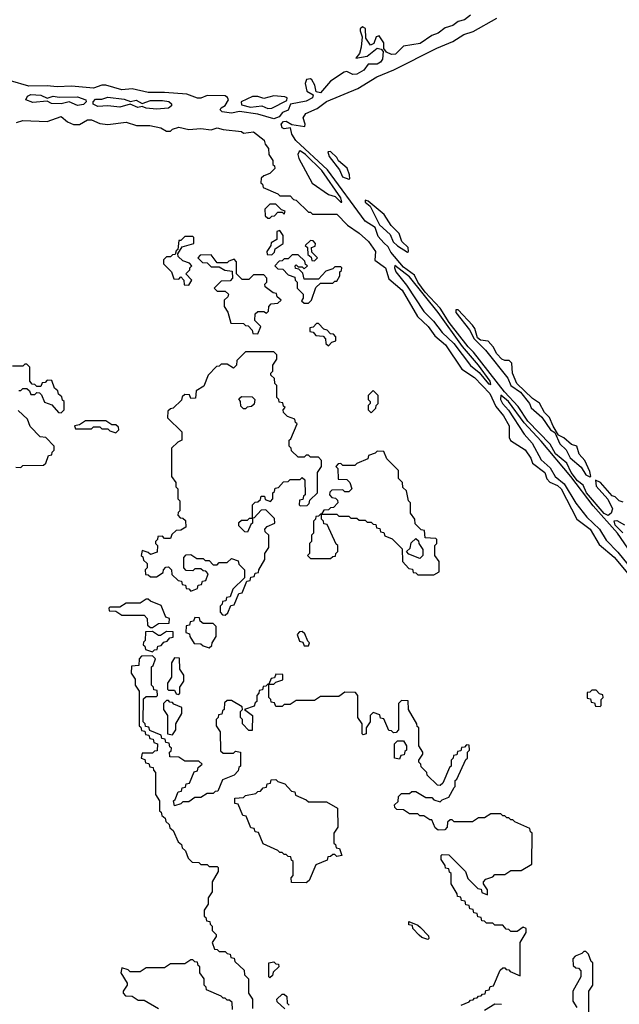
# Model space of a CAD drawing. Extents: x 2889633 to 3052318, y 540750 to 918690.
# Tile 335 of 656: x 2935410 to 2938370, y 767880 to 772740. Entities that reach past the tile are written whole.
import ezdxf

# ---------------------------------------------------------------- set-up
doc = ezdxf.new("R2010")
doc.units = 0

msp = doc.modelspace()

# ---------------------------------------------------------------- linework, layer by layer
at = {"layer": '0CON02XD'}
for points in [[(2937635, 772761.9), (2937605, 772738.9), (2937575, 772730.5), (2937548.7, 772711.3), (2937509.7, 772700.3), (2937475, 772673.1), (2937445, 772661.9), (2937387.7, 772622.3), (2937305, 772609.4), (2937265, 772570.6), (2937245, 772568.6), (2937220.5, 772580.5), (2937208.3, 772598.3), (2937207.5, 772625), (2937185, 772660), (2937170, 772655), (2937158.3, 772621.7), (2937142.5, 772615), (2937118.3, 772648.3), (2937116.6, 772696.6), (2937102.5, 772705), (2937091.2, 772695), (2937090, 772685), (2937100, 772655), (2937096.4, 772603.6), (2937087, 772573), (2937070, 772550), (2937125, 772560), (2937175, 772598.8), (2937193.9, 772593.9), (2937203.6, 772583.6), (2937200.6, 772545), (2937190.4, 772529.6), (2937175, 772521.1), (2937130.3, 772519.7), (2937109.1, 772490.9), (2937075, 772470.9), (2937055, 772468.9), (2937025, 772483.8), (2937011.7, 772481.7), (2936945, 772436.7), (2936895, 772379.2), (2936874.2, 772384.2), (2936867.6, 772417.6), (2936852.7, 772442.7), (2936845, 772448.8), (2936825.8, 772444.2), (2936820, 772425), (2936827.6, 772387.6), (2936858.3, 772368.3), (2936856, 772355), (2936825, 772338.1), (2936746.4, 772323.6), (2936735, 772294), (2936708, 772282), (2936690.3, 772259.7), (2936665, 772250.5), (2936585, 772273.1), (2936495, 772286.2), (2936455, 772277.9), (2936410, 772285), (2936400, 772295), (2936403.8, 772305), (2936425, 772316.2), (2936440, 772345), (2936436.4, 772356.4), (2936423.6, 772363.6), (2936335, 772366.2), (2936305, 772352.5), (2936287, 772353), (2936235, 772372), (2936125, 772380.8), (2936045, 772380), (2935965, 772398), (2935914.3, 772394.3), (2935835, 772416.2), (2935815, 772416.2), (2935775, 772402), (2935665, 772412), (2935595, 772408), (2935545.7, 772414.3), (2935455, 772411.2), (2935365, 772438.8)], [(2938389.3, 770359.3), (2938370, 770365), (2938350, 770385), (2938335, 770390), (2938277.5, 770455), (2938253, 770467), (2938255, 770437.5), (2938313, 770373), (2938336.2, 770325), (2938329.2, 770305), (2938315, 770292.5), (2938295, 770303.1), (2938208.2, 770405), (2938192.1, 770442.1), (2938164.3, 770464.3), (2938132.5, 770505), (2938111.2, 770551.2), (2938055, 770596.9), (2938028, 770645), (2937918.7, 770758.7), (2937870.8, 770830.8), (2937802.9, 770902.9), (2937649.6, 771099.6), (2937623.5, 771125), (2937530, 771245), (2937485.5, 771315.5), (2937411.8, 771395), (2937374.7, 771444.7), (2937359.4, 771479.4), (2937305, 771517.8), (2937242.7, 771592.7), (2937229.3, 771619.3), (2937208.1, 771638.1), (2937179.5, 771669.5), (2937164.2, 771714.2), (2937115, 771745.7), (2936929.3, 771999.3), (2936773.5, 772143.5), (2936754.2, 772175), (2936746.7, 772206.7), (2936715, 772200.8), (2936705, 772206.7), (2936701.4, 772225), (2936711.9, 772238.1), (2936725, 772239.2), (2936753, 772223), (2936817, 772213), (2936820, 772225), (2936808.8, 772255), (2936823.2, 772276.8), (2936877.8, 772302.2), (2936924.6, 772335.4), (2937078.9, 772401.1), (2937172.7, 772457.3), (2937257.3, 772492.7), (2937469.8, 772600.2), (2937547.4, 772632.6), (2937603, 772667), (2937649.1, 772680.9), (2937765, 772746.9)], [(2935695, 772316.4), (2935655, 772334.2), (2935615, 772324.4), (2935566.8, 772326.8), (2935545, 772337.5), (2935475, 772331.5), (2935440, 772345), (2935447.9, 772362.1), (2935465, 772370.6), (2935515, 772366.7), (2935545, 772352.5), (2935575, 772362.9), (2935605, 772357.5), (2935695, 772358.9), (2935736.2, 772345), (2935738, 772335), (2935725, 772320.6), (2935695, 772316.4)], [(2936085, 772298.2), (2936033.6, 772303.6), (2936015, 772311.2), (2935994, 772306), (2935955, 772323.8), (2935905, 772308.5), (2935845, 772314.5), (2935795, 772311.1), (2935773.5, 772323.5), (2935772, 772335), (2935785, 772347.1), (2935815, 772347.8), (2935845, 772357.5), (2935925, 772347.8), (2935956.4, 772336.4), (2935985, 772342.5), (2936015, 772326), (2936055, 772341.1), (2936115, 772341.9), (2936145.6, 772335.6), (2936160, 772325), (2936160, 772315), (2936145, 772302.9), (2936085, 772298.2)], [(2936635, 772301.4), (2936655, 772303.3), (2936729.3, 772340.7), (2936730, 772355), (2936719.3, 772359.3), (2936665, 772363.8), (2936615, 772351.2), (2936585, 772360.8), (2936559.3, 772360.7), (2936502.5, 772335), (2936505, 772320), (2936548.8, 772308.8), (2936605, 772314.3), (2936635, 772301.4)], [(2935395, 772232.5), (2935425, 772242.5), (2935545, 772236.7), (2935615, 772262.5), (2935646.4, 772236.4), (2935675, 772222.5), (2935705, 772223.3), (2935745, 772246.2), (2935765, 772246.2), (2935805, 772227.5), (2935845, 772222.5), (2935935, 772233.8), (2935987, 772217), (2936053, 772217), (2936106.4, 772206.4), (2936135, 772190), (2936155, 772190), (2936165, 772200), (2936195, 772210), (2936245, 772197.5), (2936305, 772203.3), (2936355, 772196.7), (2936385, 772206), (2936415, 772198.8), (2936505, 772187.5), (2936515, 772180), (2936565, 772186.2), (2936617.5, 772145), (2936622.5, 772125), (2936637.5, 772105), (2936640, 772075), (2936660, 772045), (2936660, 772025), (2936668.3, 772018.3), (2936670, 772005), (2936645, 771980), (2936615, 771970), (2936601.7, 771958.3), (2936600, 771935), (2936608.3, 771928.3), (2936611.7, 771911.7), (2936685, 771880), (2936695, 771870), (2936745, 771870), (2936761.7, 771851.7), (2936775, 771850), (2936835, 771790), (2936845, 771790), (2936855, 771780), (2936975, 771780), (2937027.5, 771725), (2937085, 771686.2), (2937131.2, 771645), (2937166, 771595), (2937163, 771553), (2937215.8, 771515.8), (2937231.7, 771461.7), (2937298, 771405), (2937374.2, 771274.2), (2937425.7, 771225.7), (2937458.8, 771178.8), (2937511.2, 771135), (2937592.5, 771015), (2937655, 770973.8), (2937731.2, 770895), (2937760.3, 770830.3), (2937798, 770785), (2937826.2, 770735), (2937827, 770677), (2937833.6, 770663.6), (2937905, 770617.5), (2937932.5, 770575), (2937940.7, 770550.7), (2938002.5, 770505), (2938013, 770473), (2938026.7, 770456.7), (2938065, 770440), (2938083.3, 770425), (2938160, 770275), (2938226.7, 770225), (2938270, 770150), (2938345, 770086.7), (2938477.3, 769927.3)], [(2937000, 771840), (2936995, 771860), (2936902, 771995), (2936821.2, 772075), (2936795, 772092.5), (2936790, 772090), (2936783.8, 772075), (2936787.5, 772055), (2936853.6, 771933.6), (2936935, 771877.5), (2936967, 771867), (2936995, 771840), (2937000, 771840)], [(2937035, 771952.5), (2937040, 771955), (2937037.5, 771975), (2937026.4, 772006.4), (2936983.3, 772043.3), (2936975, 772060), (2936945, 772090), (2936931.7, 772088.3), (2936937.5, 772065), (2936988.3, 771998.3), (2937003.3, 771965), (2937035, 771952.5)], [(2936645, 771760), (2936655, 771770), (2936668.3, 771771.7), (2936685, 771790), (2936705, 771790), (2936715, 771780), (2936720, 771795), (2936701.7, 771801.7), (2936675, 771830), (2936645, 771830), (2936620, 771805), (2936621.7, 771771.7), (2936635, 771760), (2936645, 771760)], [(2937325, 771592.5), (2937330, 771595), (2937327.5, 771615), (2937296.2, 771645), (2937282.5, 771685), (2937243.6, 771723.6), (2937208.8, 771778.8), (2937130, 771845), (2937115, 771850), (2937115, 771840), (2937140, 771820), (2937187, 771727), (2937239.4, 771679.4), (2937254.2, 771644.2), (2937275, 771624), (2937325, 771592.5)], [(2936655, 771580), (2936668.3, 771591.7), (2936671.7, 771608.3), (2936710, 771635), (2936710, 771675), (2936695, 771700), (2936680, 771695), (2936680, 771655), (2936651.7, 771638.3), (2936650, 771625), (2936630, 771595), (2936631.7, 771581.7), (2936655, 771580)], [(2936245, 771430), (2936260, 771455), (2936230, 771485), (2936250, 771505), (2936250, 771515), (2936260, 771525), (2936248.3, 771538.3), (2936215, 771550), (2936191.7, 771571.7), (2936190, 771585), (2936211.7, 771618.3), (2936270, 771635), (2936270, 771665), (2936265, 771670), (2936225, 771670), (2936205, 771650), (2936195, 771650), (2936190, 771605), (2936181.7, 771598.3), (2936178.3, 771581.7), (2936165, 771580), (2936155, 771570), (2936135, 771570), (2936120, 771555), (2936120, 771535), (2936160, 771495), (2936171.7, 771461.7), (2936195, 771460), (2936205, 771470), (2936220, 771455), (2936221.7, 771431.7), (2936245, 771430)], [(2936865, 771550), (2936880, 771565), (2936851.7, 771591.7), (2936850, 771615), (2936868.3, 771621.7), (2936870, 771635), (2936858.3, 771648.3), (2936845, 771650), (2936820, 771625), (2936830, 771615), (2936831.7, 771581.7), (2936848.3, 771568.3), (2936851.7, 771551.7), (2936865, 771550)], [(2936585, 771190), (2936600, 771225), (2936570, 771255), (2936571.7, 771288.3), (2936585, 771300), (2936615, 771300), (2936628.3, 771291.7), (2936638.3, 771301.7), (2936640, 771325), (2936651.7, 771338.3), (2936685, 771340), (2936700, 771355), (2936681.7, 771371.7), (2936678.3, 771388.3), (2936661.7, 771391.7), (2936621.7, 771421.7), (2936620, 771435), (2936630, 771445), (2936630, 771465), (2936615, 771480), (2936565, 771480), (2936541.7, 771458.3), (2936508.3, 771458.3), (2936480, 771485), (2936480, 771545), (2936468.3, 771558.3), (2936441.7, 771548.3), (2936435, 771540), (2936385, 771540), (2936355, 771580), (2936301.7, 771578.3), (2936290, 771565), (2936311.7, 771541.7), (2936335, 771540), (2936355, 771520), (2936395, 771520), (2936423, 771503), (2936458.3, 771498.3), (2936460, 771465), (2936448.3, 771451.7), (2936405, 771450), (2936370, 771415), (2936385, 771400), (2936425, 771400), (2936440, 771385), (2936438.3, 771371.7), (2936420, 771355), (2936420, 771325), (2936437, 771297), (2936451.7, 771241.7), (2936515, 771240), (2936525, 771230), (2936538.3, 771228.3), (2936558.3, 771208.3), (2936561.7, 771191.7), (2936585, 771190)], [(2936835, 771340), (2936850, 771355), (2936871.7, 771418.3), (2936895, 771440), (2936955, 771440), (2936965, 771450), (2936975, 771450), (2936990, 771475), (2936990, 771495), (2936998.3, 771501.7), (2937000, 771515), (2936995, 771520), (2936965, 771520), (2936955, 771510), (2936921.7, 771498.3), (2936885, 771460), (2936815, 771460), (2936808.3, 771488.3), (2936788.3, 771508.3), (2936771.7, 771511.7), (2936770, 771525), (2936775, 771530), (2936785, 771520), (2936805, 771520), (2936815, 771510), (2936830, 771525), (2936821.7, 771531.7), (2936818.3, 771548.3), (2936785, 771580), (2936755, 771580), (2936735, 771560), (2936715, 771560), (2936705, 771550), (2936691.7, 771548.3), (2936670, 771525), (2936685, 771510), (2936708.3, 771508.3), (2936735, 771480), (2936768.3, 771468.3), (2936770, 771455), (2936780, 771445), (2936780, 771415), (2936810, 771385), (2936810, 771365), (2936801.7, 771351.7), (2936815, 771340), (2936835, 771340)], [(2937735, 770940), (2937732.5, 770955), (2937675.7, 771035), (2937596.6, 771126.6), (2937475.6, 771295), (2937335, 771471.2), (2937262.5, 771527.5), (2937260, 771515), (2937266.7, 771495), (2937319.1, 771429.1), (2937405, 771300), (2937452.7, 771252.7), (2937495, 771196.7), (2937552.5, 771142.5), (2937635, 771033.3), (2937678, 770998), (2937725, 770943.3), (2937735, 770940)], [(2938225, 770483.3), (2938230, 770485), (2938225, 770510), (2938200, 770565), (2938172.5, 770595), (2938160, 770635), (2938133.9, 770643.9), (2938096.1, 770676.1), (2938070, 770690), (2938043, 770733), (2938026.1, 770776.1), (2938001.2, 770801.2), (2937976.4, 770846.4), (2937940.7, 770870.7), (2937864.1, 770944.1), (2937842.5, 770995), (2937840, 771045), (2937827, 771057), (2937805, 771057.5), (2937790, 771065), (2937765, 771090), (2937747.5, 771125), (2937723, 771153), (2937685, 771158.8), (2937669.3, 771169.3), (2937656.7, 771215), (2937645, 771232.5), (2937575, 771307.5), (2937562.5, 771307.5), (2937563.3, 771295), (2937629.7, 771209.7), (2937654, 771165), (2937709.4, 771109.4), (2937820, 770970), (2937834.5, 770934.5), (2937882, 770902), (2937926.2, 770846.2), (2937934.4, 770824.4), (2937988, 770778), (2938030, 770715), (2938051.7, 770701.7), (2938076.4, 770646.4), (2938107.5, 770617.5), (2938127, 770577), (2938182, 770532), (2938205, 770493.3), (2938225, 770483.3)], [(2936935, 771130), (2936951.7, 771148.3), (2936970, 771155), (2936970, 771175), (2936958.3, 771188.3), (2936945, 771190), (2936928.3, 771208.3), (2936911.7, 771211.7), (2936885, 771240), (2936875, 771240), (2936858.3, 771221.7), (2936841.7, 771218.3), (2936841.7, 771201.7), (2936858.3, 771198.3), (2936871.7, 771181.7), (2936908.3, 771178.3), (2936920, 771165), (2936921.7, 771141.7), (2936935, 771130)], [(2936425, 769800), (2936438.3, 769811.7), (2936451.7, 769848.3), (2936468.3, 769851.7), (2936491.7, 769908.3), (2936508.3, 769911.7), (2936531.7, 769968.3), (2936548.3, 769971.7), (2936551.7, 769988.3), (2936568.3, 769991.7), (2936571.7, 770008.3), (2936588.3, 770011.7), (2936590, 770025), (2936620, 770075), (2936620, 770105), (2936640, 770135), (2936640, 770195), (2936621.7, 770211.7), (2936620, 770225), (2936631.7, 770238.3), (2936670, 770255), (2936668.3, 770278.3), (2936625, 770320), (2936601.7, 770318.3), (2936568.3, 770281.7), (2936560, 770280), (2936560, 770255), (2936551.7, 770248.3), (2936535, 770210), (2936521.7, 770211.7), (2936491.7, 770241.7), (2936491.7, 770258.3), (2936505, 770270), (2936535, 770270), (2936545, 770280), (2936560, 770280), (2936560, 770345), (2936571.7, 770358.3), (2936585, 770360), (2936598.3, 770371.7), (2936601.7, 770388.3), (2936618.3, 770388.3), (2936621.7, 770371.7), (2936648.3, 770361.7), (2936660, 770375), (2936660, 770405), (2936668.3, 770411.7), (2936671.7, 770428.3), (2936688.3, 770431.7), (2936711.7, 770458.3), (2936735, 770460), (2936745, 770470), (2936795, 770470), (2936805, 770480), (2936818.3, 770468.3), (2936820, 770395), (2936811.7, 770388.3), (2936808.3, 770371.7), (2936791.7, 770368.3), (2936790, 770345), (2936795, 770340), (2936828.3, 770341.7), (2936838.3, 770351.7), (2936841.7, 770368.3), (2936880, 770405), (2936880, 770505), (2936900, 770535), (2936900, 770565), (2936885, 770580), (2936845, 770580), (2936835, 770590), (2936825, 770590), (2936815, 770580), (2936785, 770580), (2936751.7, 770611.7), (2936750, 770625), (2936740, 770635), (2936740, 770665), (2936748.3, 770671.7), (2936780, 770745), (2936771.7, 770751.7), (2936768.3, 770768.3), (2936731.7, 770781.7), (2936711.7, 770801.7), (2936710, 770815), (2936720, 770825), (2936711.7, 770831.7), (2936708.3, 770848.3), (2936691.7, 770851.7), (2936690, 770865), (2936680, 770875), (2936680, 770935), (2936670, 770945), (2936668.3, 770968.3), (2936650, 770985), (2936650, 770995), (2936660, 771005), (2936660, 771035), (2936680, 771065), (2936680, 771085), (2936665, 771100), (2936525, 771100), (2936481.7, 771058.3), (2936480, 771035), (2936465, 771020), (2936435, 771040), (2936405, 771040), (2936395, 771030), (2936381.7, 771028.3), (2936340, 770985), (2936318.3, 770931.7), (2936281.7, 770908.3), (2936278.3, 770871.7), (2936255, 770870), (2936248.3, 770888.3), (2936225, 770890), (2936211.7, 770878.3), (2936208.3, 770861.7), (2936168.3, 770821.7), (2936155, 770820), (2936141.7, 770808.3), (2936140, 770775), (2936210, 770705), (2936210, 770665), (2936190, 770655), (2936160, 770625), (2936160, 770485), (2936180, 770455), (2936180, 770435), (2936190, 770425), (2936190, 770375), (2936200, 770365), (2936200, 770315), (2936191.7, 770308.3), (2936190, 770295), (2936201.7, 770281.7), (2936215, 770280), (2936228.3, 770268.3), (2936230, 770235), (2936205, 770220), (2936181.7, 770218.3), (2936161.7, 770198.3), (2936155, 770180), (2936125, 770180), (2936115, 770190), (2936091.7, 770188.3), (2936090, 770175), (2936080, 770165), (2936080, 770155), (2936090, 770145), (2936088.3, 770111.7), (2936055, 770100), (2936045, 770110), (2936015, 770120), (2936010, 770095), (2936018.3, 770088.3), (2936021.7, 770071.7), (2936040, 770055), (2936040, 770035), (2936030, 770025), (2936031.7, 770001.7), (2936045, 770000), (2936055, 769990), (2936085, 769990), (2936118.3, 770011.7), (2936120, 770025), (2936131.7, 770038.3), (2936145, 770040), (2936160, 770025), (2936161.7, 770001.7), (2936191.7, 769971.7), (2936208.3, 769968.3), (2936211.7, 769951.7), (2936228.3, 769948.3), (2936231.7, 769931.7), (2936245, 769930), (2936255, 769920), (2936288.3, 769931.7), (2936291.7, 769948.3), (2936308.3, 769951.7), (2936311.7, 769968.3), (2936328.3, 769971.7), (2936340, 770005), (2936328.3, 770018.3), (2936315, 770020), (2936305, 770030), (2936275, 770030), (2936265, 770020), (2936231.7, 770021.7), (2936220, 770035), (2936220, 770085), (2936231.7, 770098.3), (2936255, 770100), (2936285, 770080), (2936315, 770080), (2936325, 770070), (2936345, 770070), (2936365, 770050), (2936385, 770050), (2936395, 770060), (2936435, 770060), (2936455, 770080), (2936488.3, 770068.3), (2936491.7, 770051.7), (2936520, 770025), (2936520, 769985), (2936461.7, 769928.3), (2936448.3, 769891.7), (2936431.7, 769888.3), (2936428.3, 769871.7), (2936411.7, 769868.3), (2936410, 769855), (2936400, 769845), (2936400, 769815), (2936411.7, 769801.7), (2936425, 769800)], [(2935405, 770910), (2935415, 770910), (2935425, 770920), (2935445, 770920), (2935458.3, 770908.3), (2935465, 770890), (2935485, 770890), (2935495, 770900), (2935508.3, 770898.3), (2935518.3, 770888.3), (2935531.7, 770851.7), (2935568.3, 770838.3), (2935601.7, 770801.7), (2935615, 770800), (2935630, 770815), (2935630, 770855), (2935621.7, 770861.7), (2935618.3, 770878.3), (2935601.7, 770891.7), (2935598.3, 770908.3), (2935581.7, 770921.7), (2935568.3, 770958.3), (2935545, 770960), (2935535, 770950), (2935521.7, 770948.3), (2935515, 770930), (2935495, 770930), (2935485, 770940), (2935471.7, 770941.7), (2935460, 770955), (2935460, 771025), (2935445, 771040), (2935435, 771040), (2935425, 771030), (2935375, 771030)], [(2937145, 770800), (2937168.3, 770821.7), (2937170, 770835), (2937180, 770845), (2937180, 770885), (2937155, 770910), (2937130, 770885), (2937130, 770865), (2937140, 770855), (2937140, 770845), (2937130, 770835), (2937130, 770815), (2937145, 770800)], [(2936525, 770820), (2936515, 770820), (2936501.7, 770831.7), (2936500, 770855), (2936491.7, 770868.3), (2936505, 770880), (2936558.3, 770878.3), (2936570, 770865), (2936568.3, 770841.7), (2936555, 770830), (2936532.5, 770827.5), (2936525, 770820)], [(2938411.8, 770131.8), (2938361.1, 770205), (2938240.9, 770340.8), (2938130, 770485), (2937985, 770660), (2937900.3, 770750.3), (2937823.8, 770855), (2937785, 770886.7), (2937784, 770865), (2937793.8, 770845), (2937822.5, 770812.5), (2937900, 770695), (2937940.5, 770650.5), (2937985, 770566.7), (2938028.3, 770528.3), (2938054, 770485), (2938098.6, 770448.6), (2938155, 770353.8), (2938210, 770285), (2938272.5, 770225), (2938305, 770171.2), (2938362.4, 770112.4), (2938483, 769963)], [(2935415, 770530), (2935425, 770540), (2935528.3, 770541.7), (2935538.3, 770551.7), (2935551.7, 770588.3), (2935568.3, 770591.7), (2935570, 770605), (2935580, 770615), (2935580, 770635), (2935538.3, 770678.3), (2935511.7, 770681.7), (2935461.7, 770731.7), (2935448.3, 770768.3), (2935401.7, 770811.7)], [(2935885, 770700), (2935900, 770715), (2935898.3, 770728.3), (2935885, 770740), (2935865, 770740), (2935835, 770760), (2935735, 770760), (2935705, 770740), (2935680, 770735), (2935685, 770720), (2935765, 770720), (2935775, 770730), (2935805, 770730), (2935815, 770720), (2935845, 770720), (2935855, 770710), (2935885, 770700)], [(2937455, 770000), (2937480, 770015), (2937480, 770065), (2937460, 770095), (2937460, 770145), (2937470, 770155), (2937470, 770175), (2937465, 770180), (2937411.7, 770181.7), (2937408.3, 770218.3), (2937391.7, 770221.7), (2937361.7, 770251.7), (2937360, 770275), (2937340, 770305), (2937340, 770355), (2937330, 770365), (2937320, 770415), (2937301.7, 770431.7), (2937300, 770455), (2937280, 770475), (2937280, 770515), (2937221.7, 770571.7), (2937208.3, 770608.3), (2937175, 770610), (2937165, 770600), (2937131.7, 770588.3), (2937128.3, 770571.7), (2937075, 770550), (2937065, 770540), (2937005, 770540), (2936995, 770550), (2936981.7, 770548.3), (2936970, 770535), (2936980, 770525), (2936981.7, 770471.7), (2937025, 770470), (2937040, 770455), (2937050, 770425), (2937035, 770410), (2937015, 770410), (2937005, 770420), (2936951.7, 770418.3), (2936941.7, 770408.3), (2936940, 770395), (2936951.7, 770381.7), (2936968.3, 770378.3), (2936978.3, 770368.3), (2936980, 770355), (2936958.3, 770331.7), (2936945, 770330), (2936935, 770320), (2936911.7, 770318.3), (2936900, 770300), (2936975, 770300), (2936985, 770290), (2937035, 770290), (2937045, 770280), (2937075, 770280), (2937085, 770270), (2937115, 770270), (2937125, 770260), (2937145, 770260), (2937155, 770250), (2937168.3, 770248.3), (2937171.7, 770231.7), (2937188.3, 770228.3), (2937191.7, 770211.7), (2937208.3, 770208.3), (2937211.7, 770191.7), (2937248.3, 770178.3), (2937298.3, 770128.3), (2937300, 770065), (2937331.7, 770031.7), (2937348.3, 770028.3), (2937351.7, 770011.7), (2937365, 770010), (2937375, 770000), (2937455, 770000)], [(2935391.7, 770531.7), (2935415, 770530)], [(2936945, 770080), (2936955, 770090), (2936968.3, 770091.7), (2936970, 770105), (2936980, 770115), (2936980, 770145), (2936971.7, 770151.7), (2936928.3, 770248.3), (2936911.7, 770251.7), (2936910, 770265), (2936900, 770275), (2936900, 770300), (2936895, 770300), (2936885, 770290), (2936871.7, 770288.3), (2936870, 770275), (2936860, 770265), (2936860, 770205), (2936850, 770195), (2936850, 770165), (2936840, 770155), (2936840, 770105), (2936830, 770095), (2936845, 770080), (2936945, 770080)], [(2938386.9, 770206.9), (2938350, 770245), (2938345, 770266.7), (2938357.7, 770267.7), (2938395, 770246)], [(2937385, 770080), (2937331.7, 770101.7), (2937320, 770115), (2937338.3, 770131.7), (2937341.7, 770158.3), (2937365, 770180), (2937378.3, 770168.3), (2937380, 770155), (2937400, 770125), (2937400, 770095), (2937385, 770080)], [(2936065, 769740), (2936095, 769760), (2936148.3, 769761.7), (2936150, 769785), (2936131.7, 769791.7), (2936108.3, 769848.3), (2936055, 769870), (2936045, 769880), (2936035, 769880), (2936005, 769860), (2935935, 769860), (2935905, 769840), (2935855, 769840), (2935850, 769835), (2935851.7, 769821.7), (2935885, 769820), (2935915, 769800), (2936025, 769800), (2936040, 769785), (2936041.7, 769751.7), (2936055, 769740), (2936065, 769740)], [(2936345, 769640), (2936358.3, 769651.7), (2936360, 769665), (2936380, 769695), (2936380, 769745), (2936365, 769760), (2936315, 769760), (2936301.7, 769771.7), (2936298.3, 769788.3), (2936275, 769790), (2936268.3, 769771.7), (2936251.7, 769768.3), (2936248.3, 769751.7), (2936231.7, 769748.3), (2936230, 769715), (2936248.3, 769708.3), (2936250, 769695), (2936271.7, 769661.7), (2936305, 769660), (2936315, 769650), (2936345, 769640)], [(2936065, 769620), (2936075, 769630), (2936088.3, 769631.7), (2936091.7, 769648.3), (2936108.3, 769651.7), (2936121.7, 769668.3), (2936138.3, 769671.7), (2936151.7, 769688.3), (2936168.3, 769691.7), (2936168.3, 769718.3), (2936135, 769720), (2936105, 769700), (2936095, 769700), (2936065, 769720), (2936031.7, 769718.3), (2936030, 769675), (2936021.7, 769668.3), (2936020, 769655), (2936028.3, 769648.3), (2936031.7, 769631.7), (2936065, 769620)], [(2936835, 769650), (2936840, 769665), (2936831.7, 769671.7), (2936818.3, 769708.3), (2936805, 769720), (2936791.7, 769718.3), (2936780, 769705), (2936791.7, 769671.7), (2936808.3, 769668.3), (2936815, 769650), (2936835, 769650)], [(2936191.7, 768928.3), (2936208.3, 768931.7), (2936211.7, 768948.3), (2936228.3, 768951.7), (2936231.7, 768968.3), (2936248.3, 768971.7), (2936271.7, 769028.3), (2936288.3, 769031.7), (2936291.7, 769048.3), (2936310, 769065), (2936295, 769080), (2936225, 769080), (2936195, 769100), (2936151.7, 769101.7), (2936150, 769125), (2936158.3, 769131.7), (2936160, 769145), (2936151.7, 769151.7), (2936148.3, 769168.3), (2936131.7, 769171.7), (2936128.3, 769188.3), (2936111.7, 769191.7), (2936108.3, 769208.3), (2936051.7, 769231.7), (2936048.3, 769248.3), (2936031.7, 769251.7), (2936030, 769265), (2936020, 769275), (2936021.7, 769388.3), (2936035, 769400), (2936085, 769400), (2936090, 769405), (2936088.3, 769428.3), (2936071.7, 769431.7), (2936070, 769445), (2936060, 769455), (2936060, 769545), (2936068.3, 769551.7), (2936080, 769585), (2936065, 769600), (2936011.7, 769598.3), (2936000, 769585), (2935998.3, 769551.7), (2935961.7, 769548.3), (2935960, 769515), (2935980, 769485), (2935980, 769455), (2936000, 769425), (2936000, 769255), (2936008.3, 769248.3), (2936011.7, 769231.7), (2936028.3, 769228.3), (2936031.7, 769211.7), (2936048.3, 769208.3), (2936051.7, 769191.7), (2936068.3, 769188.3), (2936071.7, 769171.7), (2936090, 769165), (2936088.3, 769131.7), (2936075, 769130), (2936065, 769120), (2936015, 769120), (2936010, 769095), (2936028.3, 769088.3), (2936031.7, 769071.7), (2936048.3, 769068.3), (2936051.7, 769051.7), (2936068.3, 769048.3), (2936070, 769035), (2936080, 769025), (2936080, 768915), (2936100, 768885), (2936100, 768835), (2936108.3, 768828.3), (2936111.7, 768811.7), (2936128.3, 768798.3), (2936131.7, 768781.7), (2936148.3, 768768.3), (2936151.7, 768751.7), (2936168.3, 768738.3), (2936191.7, 768681.7), (2936208.3, 768668.3), (2936211.7, 768651.7), (2936228.3, 768638.3), (2936241.7, 768601.7), (2936261.7, 768581.7), (2936295, 768580), (2936305, 768570), (2936335, 768570), (2936345, 768560), (2936385, 768560), (2936390, 768555), (2936390, 768535), (2936360, 768485), (2936360, 768435), (2936340, 768405), (2936340, 768375), (2936320, 768345), (2936320, 768315), (2936328.3, 768308.3), (2936331.7, 768291.7), (2936348.3, 768288.3), (2936350, 768275), (2936360, 768265), (2936360, 768245), (2936380, 768225), (2936380, 768215), (2936360, 768185), (2936371.7, 768151.7), (2936385, 768150), (2936395, 768140), (2936425, 768140), (2936435, 768130), (2936448.3, 768128.3), (2936451.7, 768111.7), (2936468.3, 768108.3), (2936471.7, 768091.7), (2936518.3, 768048.3), (2936520, 768025), (2936540, 768005), (2936540, 767935), (2936560, 767905), (2936560, 767860)], [(2936195, 769410), (2936200, 769415), (2936200, 769445), (2936220, 769475), (2936220, 769505), (2936200, 769535), (2936198.3, 769588.3), (2936175, 769590), (2936160, 769565), (2936160, 769495), (2936140, 769465), (2936140, 769435), (2936145, 769430), (2936175, 769430), (2936181.7, 769411.7), (2936195, 769410)], [(2936665, 769460), (2936675, 769470), (2936708.3, 769481.7), (2936708.3, 769508.3), (2936675, 769510), (2936668.3, 769491.7), (2936651.7, 769488.3), (2936640, 769460), (2936665, 769460)], [(2937590, 767875), (2937628.3, 767891.7), (2937635, 767900), (2937648.3, 767901.7), (2937655, 767910), (2937668.3, 767911.7), (2937675, 767920), (2937688.3, 767921.7), (2937695, 767930), (2937708.3, 767931.7), (2937711.7, 767948.3), (2937728.3, 767951.7), (2937731.7, 767968.3), (2937748.3, 767971.7), (2937781.7, 768048.3), (2937795, 768060), (2937805, 768060), (2937811.7, 768051.7), (2937825, 768050), (2937831.7, 768041.7), (2937880, 768020), (2937880, 768185), (2937910, 768235), (2937910, 768255), (2937895, 768260), (2937865, 768240), (2937835, 768240), (2937825, 768250), (2937811.7, 768251.7), (2937795, 768270), (2937755, 768270), (2937745, 768280), (2937715, 768280), (2937705, 768290), (2937691.7, 768291.7), (2937688.3, 768308.3), (2937671.7, 768311.7), (2937668.3, 768328.3), (2937651.7, 768331.7), (2937648.3, 768348.3), (2937631.7, 768351.7), (2937628.3, 768368.3), (2937611.7, 768371.7), (2937608.3, 768388.3), (2937591.7, 768391.7), (2937588.3, 768408.3), (2937571.7, 768411.7), (2937570, 768425), (2937540, 768475), (2937540, 768525), (2937531.7, 768531.7), (2937528.3, 768548.3), (2937511.7, 768551.7), (2937510, 768565), (2937490, 768595), (2937490, 768615), (2937495, 768620), (2937528.3, 768618.3), (2937610, 768535), (2937621.7, 768501.7), (2937671.7, 768451.7), (2937688.3, 768448.3), (2937691.7, 768431.7), (2937720, 768420), (2937720, 768445), (2937700, 768475), (2937700, 768485), (2937711.7, 768498.3), (2937745, 768510), (2937755, 768520), (2937805, 768520), (2937835, 768540), (2937885, 768540), (2937938.3, 768571.7), (2937940, 768725), (2937931.7, 768731.7), (2937928.3, 768748.3), (2937855, 768780), (2937845, 768790), (2937835, 768790), (2937825, 768800), (2937815, 768800), (2937805, 768810), (2937795, 768810), (2937785, 768820), (2937735, 768820), (2937705, 768800), (2937675, 768800), (2937645, 768780), (2937555, 768780), (2937545, 768790), (2937535, 768790), (2937521.7, 768778.3), (2937520, 768755), (2937508.3, 768741.7), (2937475, 768740), (2937461.7, 768751.7), (2937445, 768790), (2937435, 768790), (2937405, 768810), (2937385, 768810), (2937375, 768820), (2937335, 768820), (2937305, 768840), (2937271.7, 768841.7), (2937261.7, 768851.7), (2937260, 768865), (2937278.3, 768881.7), (2937280, 768905), (2937295, 768920), (2937335, 768920), (2937345, 768930), (2937365, 768930), (2937415, 768900), (2937445, 768900), (2937455, 768890), (2937485, 768880), (2937495, 768890), (2937528.3, 768901.7), (2937555, 768950), (2937560, 768955), (2937560, 768985), (2937568.3, 768991.7), (2937611.7, 769088.3), (2937620, 769095), (2937620, 769125), (2937630, 769135), (2937628.3, 769158.3), (2937615, 769160), (2937605, 769150), (2937591.7, 769148.3), (2937588.3, 769131.7), (2937571.7, 769128.3), (2937568.3, 769111.7), (2937551.7, 769108.3), (2937550, 769095), (2937540, 769085), (2937540, 769055), (2937531.7, 769048.3), (2937498.3, 768971.7), (2937485, 768960), (2937471.7, 768961.7), (2937421.7, 769011.7), (2937420, 769025), (2937391.7, 769051.7), (2937390, 769065), (2937380, 769075), (2937380, 769085), (2937400, 769115), (2937400, 769125), (2937380, 769155), (2937380, 769245), (2937371.7, 769251.7), (2937370, 769265), (2937330, 769335), (2937328.3, 769378.3), (2937295, 769380), (2937280, 769365), (2937280, 769235), (2937268.3, 769221.7), (2937255, 769220), (2937245, 769230), (2937231.7, 769231.7), (2937208.3, 769288.3), (2937191.7, 769291.7), (2937188.3, 769308.3), (2937155, 769320), (2937140, 769305), (2937140, 769275), (2937120, 769245), (2937120, 769215), (2937105, 769210), (2937100, 769215), (2937100, 769265), (2937080, 769295), (2937080, 769405), (2937068.3, 769418.3), (2937015, 769420), (2936985, 769400), (2936895, 769400), (2936865, 769380), (2936775, 769380), (2936745, 769360), (2936715, 769360), (2936705, 769350), (2936675, 769350), (2936668.3, 769368.3), (2936651.7, 769371.7), (2936650, 769385), (2936640, 769395), (2936640, 769460), (2936635, 769460), (2936625, 769450), (2936611.7, 769448.3), (2936608.3, 769431.7), (2936591.7, 769428.3), (2936590, 769415), (2936580, 769405), (2936580, 769375), (2936571.7, 769368.3), (2936568.3, 769351.7), (2936520, 769335), (2936560, 769305), (2936558.3, 769231.7), (2936541.7, 769231.7), (2936510, 769265), (2936510, 769285), (2936500, 769295), (2936500, 769325), (2936510, 769335), (2936508.3, 769348.3), (2936455, 769380), (2936435, 769380), (2936421.7, 769368.3), (2936420, 769335), (2936411.7, 769328.3), (2936408.3, 769311.7), (2936391.7, 769308.3), (2936390, 769295), (2936380, 769285), (2936380, 769255), (2936400, 769225), (2936401.7, 769131.7), (2936415, 769120), (2936465, 769120), (2936475, 769130), (2936500, 769125), (2936500, 769055), (2936491.7, 769048.3), (2936488.3, 769031.7), (2936468.3, 769011.7), (2936411.7, 768988.3), (2936388.3, 768931.7), (2936375, 768930), (2936365, 768920), (2936335, 768920), (2936305, 768900), (2936275, 768900), (2936245, 768880), (2936215, 768880), (2936205, 768870), (2936175, 768860), (2936170, 768885), (2936178.3, 768891.7), (2936191.7, 768928.3)], [(2938275, 769350), (2938280, 769355), (2938280, 769385), (2938290, 769395), (2938288.3, 769408.3), (2938271.7, 769411.7), (2938255, 769430), (2938235, 769430), (2938225, 769420), (2938211.7, 769418.3), (2938211.7, 769391.7), (2938228.3, 769388.3), (2938231.7, 769371.7), (2938248.3, 769368.3), (2938251.7, 769351.7), (2938275, 769350)], [(2936165, 769210), (2936180, 769235), (2936180, 769265), (2936210, 769315), (2936210, 769345), (2936171.7, 769361.7), (2936165, 769370), (2936151.7, 769371.7), (2936145, 769380), (2936135, 769380), (2936120, 769365), (2936120, 769335), (2936140, 769305), (2936140, 769215), (2936165, 769210)], [(2937285, 769090), (2937260, 769095), (2937260, 769165), (2937275, 769180), (2937305, 769180), (2937320, 769155), (2937320, 769135), (2937311.7, 769128.3), (2937308.3, 769111.7), (2937291.7, 769108.3), (2937285, 769090)], [(2936825, 768480), (2936751.7, 768481.7), (2936750, 768505), (2936760, 768515), (2936760, 768585), (2936751.7, 768591.7), (2936748.3, 768608.3), (2936735, 768610), (2936725, 768620), (2936715, 768620), (2936705, 768630), (2936695, 768630), (2936685, 768640), (2936611.7, 768671.7), (2936588.3, 768728.3), (2936571.7, 768731.7), (2936568.3, 768748.3), (2936551.7, 768751.7), (2936528.3, 768808.3), (2936511.7, 768811.7), (2936488.3, 768868.3), (2936471.7, 768871.7), (2936471.7, 768898.3), (2936515, 768900), (2936525, 768910), (2936575, 768920), (2936585, 768930), (2936598.3, 768931.7), (2936611.7, 768948.3), (2936628.3, 768951.7), (2936631.7, 768968.3), (2936648.3, 768971.7), (2936651.7, 768988.3), (2936675, 768990), (2936685, 768980), (2936718.3, 768968.3), (2936751.7, 768931.7), (2936768.3, 768928.3), (2936771.7, 768911.7), (2936825, 768890), (2936835, 768880), (2936925, 768880), (2936978.3, 768848.3), (2936980, 768755), (2936960, 768725), (2936960, 768675), (2936968.3, 768668.3), (2936971.7, 768651.7), (2936988.3, 768648.3), (2937000, 768615), (2936975, 768610), (2936965, 768620), (2936955, 768620), (2936945, 768610), (2936931.7, 768608.3), (2936928.3, 768591.7), (2936871.7, 768568.3), (2936838.3, 768491.7), (2936825, 768480)], [(2937425, 768200), (2937395, 768210), (2937381.7, 768221.7), (2937350, 768255), (2937348.3, 768268.3), (2937331.7, 768271.7), (2937331.7, 768288.3), (2937375, 768270), (2937388.3, 768258.3), (2937428.3, 768218.3), (2937430, 768205), (2937425, 768200)], [(2938220, 767835), (2938220, 767945), (2938240, 767975), (2938240, 768085), (2938231.7, 768091.7), (2938218.3, 768128.3), (2938205, 768140), (2938195, 768140), (2938185, 768130), (2938151.7, 768118.3), (2938140, 768105), (2938141.7, 768071.7), (2938155, 768060), (2938168.3, 768058.3), (2938180, 768045), (2938180, 768015), (2938140, 767945), (2938140, 767895), (2938160, 767865)], [(2936460, 767855), (2936458.3, 767888.3), (2936445, 767900), (2936435, 767900), (2936425, 767910), (2936415, 767910), (2936405, 767920), (2936331.7, 767951.7), (2936330, 767965), (2936320, 767975), (2936320, 768005), (2936300, 768035), (2936300, 768065), (2936291.7, 768071.7), (2936288.3, 768088.3), (2936275, 768090), (2936265, 768100), (2936255, 768100), (2936225, 768080), (2936155, 768080), (2936125, 768060), (2936035, 768060), (2936005, 768040), (2935955, 768040), (2935945, 768050), (2935915, 768060), (2935910, 768035), (2935940, 767985), (2935940, 767975), (2935920, 767945), (2935920, 767935), (2935931.7, 767921.7), (2935965, 767920), (2935995, 767900), (2936025, 767900), (2936095, 767860)], [(2936645, 768010), (2936640, 768015), (2936640, 768085), (2936665, 768090), (2936675, 768080), (2936688.3, 768078.3), (2936690, 768065), (2936661.7, 768038.3), (2936658.3, 768021.7), (2936645, 768010)], [(2936718.3, 767858.3), (2936681.7, 767891.7), (2936680, 767905), (2936705, 767930), (2936715, 767930), (2936728.3, 767918.3), (2936730, 767885), (2936740, 767875)], [(2937788.3, 767878.3), (2937755, 767880), (2937705, 767850)]]:
    msp.add_lwpolyline(points, dxfattribs=at)

doc.saveas('drawing.dxf')
